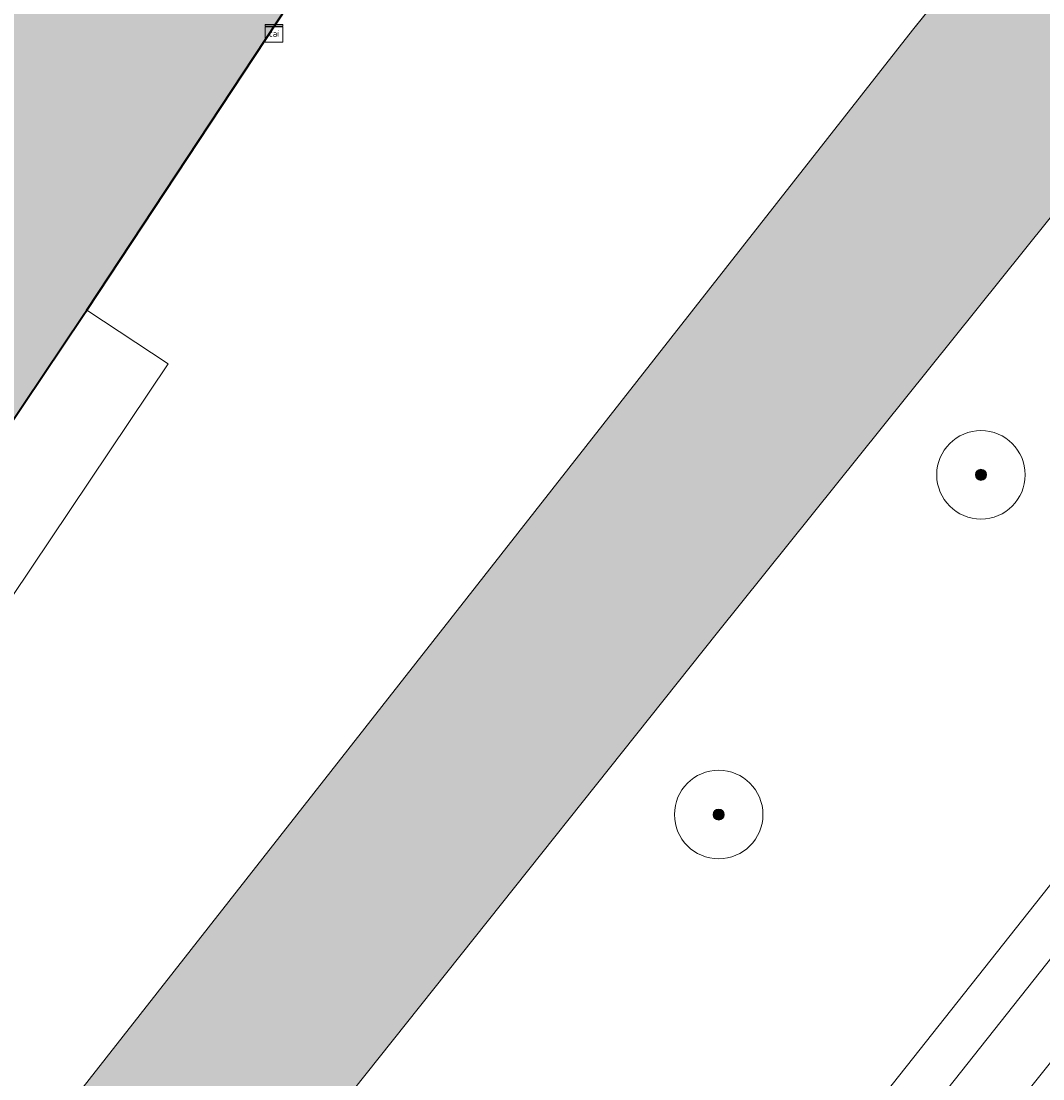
# Model space of a CAD drawing. Header units: metres. Extents: x 125349 to 128236, y 501602 to 503797.
# Tile 400 of 656: x 127126 to 127149, y 502258 to 502281. Entities that reach past the tile are written whole.
import ezdxf
from ezdxf.enums import TextEntityAlignment as Align

# ---------------------------------------------------------------- set-up
doc = ezdxf.new("R2010")
doc.units = ezdxf.units.M
doc.layers.get('0').update_dxf_attribs({"linetype": 'CONTINUOUS'})
for name, color, linetype, lineweight in [('B-WE-GK-BESCHOEIING-G', 130, 'GK-BESCHOEIING-SO', 18), ('B-WE-GR-BEPLANTING_CULTUUR_HEESTERS-GV', 90, 'CONTINUOUS', 18), ('B-WE-GR-BOOM-S-500', 90, 'CONTINUOUS', 18), ('B-WE-GR-GROENVOORZIENING-GV', 80, 'CONTINUOUS', 18), ('B-WE-IE-MEUBILAIR-S', 7, 'CONTINUOUS', 18), ('B-WE-OG-BEBOUWING-GV', 7, 'CONTINUOUS', 35), ('B-WE-OG-TERREIN_BEGROEID-GV', 7, 'CONTINUOUS', 18), ('B-WE-OG-WATER-GV', 130, 'CONTINUOUS', 18), ('B-WE-OG-WEG-GV', 7, 'CONTINUOUS', 18), ('B-WE-VH-GESLOTENVERHARDING_ASFALT-GV', 10, 'CONTINUOUS', 18), ('B-WE-VW-MARKERING_PICTOGRAM-G', 7, 'CONTINUOUS', 18)]:
    doc.layers.add(name, color=color, linetype=linetype, lineweight=lineweight)
doc.layers.add('B-WE-OG-BEBOUWING-V', color=7, linetype='CONTINUOUS', lineweight=18, true_color=0xcc646e)
doc.layers.add('B-WE-OG-WATER-V', color=7, linetype='CONTINUOUS', lineweight=18, true_color=0xbee8ff)
doc.styles.add('NLCS-ISO', font='NLCS-ISO.ttf')
doc.linetypes.add('GK-BESCHOEIING-SO', pattern='A,18,-3,[1,NLCS.SHX,S=0.6,R=0,X=0,Y=0],-3', length=24)

# ---------------------------------------------------------------- blocks, each defined once
blk = doc.blocks.new('SIE-MEUBILAIR_KAST_CAI-SO')
for points in [[(-1, 1), (1, 1), (1, 0.84), (-1, 0.84)], [(-1, 0.76), (1, 0.76), (1, -1), (-1, -1)]]:
    blk.add_lwpolyline(points, close=True)
at = {"style": 'NLCS-ISO'}
blk.add_text('cai', height=0.75, dxfattribs=at).set_placement((0, 0), align=Align.MIDDLE_CENTER)
blk = doc.blocks.new('SGR-BOOM_01-SO')
at = {"linetype": 'ByBlock', "lineweight": 18}
h = blk.add_hatch(color=0, dxfattribs=at)
h.dxf.hatch_style = 1
edge = h.paths.add_edge_path()
edge.add_arc((0, 0), 0.25, 0, 360)
at = {"color": 0, "linetype": 'ByBlock', "lineweight": 18}
for radius in [2, 0.25]:
    blk.add_circle((0, 0), radius, dxfattribs=at)

msp = doc.modelspace()

# ---------------------------------------------------------------- hatches: boundary and pattern name
at = {"layer": 'B-WE-OG-BEBOUWING-V'}
msp.add_hatch(color=256, dxfattribs=at).paths.add_polyline_path([(127151.862, 502311.623), (127154.669, 502316.185), (127144.366, 502323.094), (127144.122, 502322.728), (127142.873, 502323.556), (127140.689, 502320.444), (127142.027, 502319.583), (127095.665, 502250), (127085.935, 502235.336), (127084.664, 502236.223), (127082.614, 502233.022), (127083.874, 502232.167), (127083.608, 502231.816), (127093.364, 502225.302), (127093.97, 502224.897), (127100.044, 502234.068), (127101.148, 502235.735), (127110.597, 502250), (127127.248, 502274.833), (127127.331, 502274.958), (127135.919, 502287.981), (127136.973, 502289.579)])
at = {"layer": 'B-WE-OG-WATER-V'}
h = msp.add_hatch(color=256, dxfattribs=at)
edge = h.paths.add_edge_path()
edge.add_line((127146.932, 502282.446), (127145.997, 502281.283))
edge.add_line((127145.997, 502281.283), (127125.073, 502254.623))
edge.add_line((127125.073, 502254.623), (127121.315, 502250))
edge.add_line((127121.315, 502250), (127105.7, 502230.321))
edge.add_line((127105.7, 502230.321), (127092.161, 502213.258))
edge.add_line((127092.161, 502213.258), (127073.659, 502190.454))
edge.add_line((127073.659, 502190.454), (127048.805, 502159.686))
edge.add_line((127048.805, 502159.686), (127016.739, 502119.704))
edge.add_line((127016.739, 502119.704), (127011.991, 502113.788))
edge.add_line((127011.991, 502113.788), (127006.339, 502106.746))
edge.add_line((127006.339, 502106.746), (127001.514, 502100.734))
edge.add_line((127001.514, 502100.734), (127000, 502098.829))
edge.add_line((127000, 502098.829), (126995.757, 502093.501))
edge.add_arc((126994.338, 502094.368), 1.663, 307.9347, 328.5908, ccw=False)
edge.add_arc((126994.266, 502094.47), 1.787, 290.8977, 307.7223, ccw=False)
edge.add_line((126994.904, 502092.8), (126992.703, 502091.951))
edge.add_line((126992.703, 502091.951), (126993.101, 502090.199))
edge.add_line((126993.101, 502090.199), (126990.848, 502087.398))
edge.add_line((126990.848, 502087.398), (126989.296, 502085.403))
edge.add_arc((126991.447, 502083.282), 3.021, 135.4056, 155.9768)
edge.add_arc((126991.247, 502083.511), 2.747, 158.6408, 165.4838)
edge.add_arc((126991.098, 502083.565), 2.59, 165.8042, 203.7908)
edge.add_arc((126991.084, 502083.558), 2.574, 203.7674, 237.2676)
edge.add_arc((126991.118, 502084.558), 3.473, 245.7558, 267.9205)
edge.add_arc((126991.046, 502083.986), 2.898, 268.9368, 294.3357)
edge.add_arc((126990.526, 502084.506), 3.595, 298.4651, 315.5747)
edge.add_line((126993.094, 502081.989), (126996.543, 502086.319))
edge.add_line((126996.543, 502086.319), (127000, 502090.659))
edge.add_line((127000, 502090.659), (127002.168, 502093.374))
edge.add_line((127002.168, 502093.374), (127018.05, 502113.191))
edge.add_line((127018.05, 502113.191), (127031.108, 502129.472))
edge.add_line((127031.108, 502129.472), (127061.611, 502167.612))
edge.add_line((127061.611, 502167.612), (127076.18, 502185.636))
edge.add_line((127076.18, 502185.636), (127097.104, 502211.626))
edge.add_line((127097.104, 502211.626), (127127.528, 502250))
edge.add_line((127127.528, 502250), (127141.585, 502267.668))
edge.add_line((127141.585, 502267.668), (127174.668, 502308.914))
edge.add_line((127174.668, 502308.914), (127184.906, 502321.879))
edge.add_line((127184.906, 502321.879), (127188.636, 502326.611))
edge.add_line((127188.636, 502326.611), (127189.054, 502327.119))
edge.add_line((127189.054, 502327.119), (127190.095, 502328.384))
edge.add_line((127190.095, 502328.384), (127190.593, 502328.989))
edge.add_line((127190.593, 502328.989), (127194.521, 502333.834))
edge.add_line((127194.521, 502333.834), (127200.996, 502341.901))
edge.add_line((127200.996, 502341.901), (127210.601, 502354.098))
edge.add_line((127210.601, 502354.098), (127221.457, 502367.694))
edge.add_line((127221.457, 502367.694), (127227.76, 502375.492))
edge.add_line((127227.76, 502375.492), (127239.316, 502389.987))
edge.add_line((127239.316, 502389.987), (127250.522, 502404.183))
edge.add_line((127250.522, 502404.183), (127250.931, 502404.69))
edge.add_line((127250.931, 502404.69), (127252.814, 502407.025))
edge.add_line((127252.814, 502407.025), (127253.223, 502407.532))
edge.add_line((127253.223, 502407.532), (127261.528, 502418.029))
edge.add_line((127261.528, 502418.029), (127262.16, 502418.83))
edge.add_line((127262.16, 502418.83), (127280.756, 502442.371))
edge.add_line((127280.756, 502442.371), (127281.388, 502443.172))
edge.add_line((127281.388, 502443.172), (127288.742, 502452.27))
edge.add_line((127288.742, 502452.27), (127292.844, 502457.368))
edge.add_line((127292.844, 502457.368), (127301.099, 502467.765))
edge.add_line((127301.099, 502467.765), (127310.554, 502479.662))
edge.add_line((127310.554, 502479.662), (127316.457, 502487.01))
edge.add_line((127316.457, 502487.01), (127326.723, 502500))
edge.add_line((127326.723, 502500), (127333.71, 502508.963))
edge.add_line((127333.71, 502508.963), (127335.017, 502510.607))
edge.add_line((127335.017, 502510.607), (127336.627, 502512.7))
edge.add_line((127336.627, 502512.7), (127337.733, 502514.095))
edge.add_line((127337.733, 502514.095), (127339.041, 502516.04))
edge.add_line((127339.041, 502516.04), (127342.413, 502521.025))
edge.add_line((127342.413, 502521.025), (127343.922, 502523.169))
edge.add_line((127343.922, 502523.169), (127345.282, 502525.313))
edge.add_line((127345.282, 502525.313), (127347.094, 502528.256))
edge.add_line((127347.094, 502528.256), (127349.97, 502532.701))
edge.add_line((127349.97, 502532.701), (127348.925, 502534.188))
edge.add_line((127348.925, 502534.188), (127347.874, 502534.784))
edge.add_line((127347.874, 502534.784), (127345.706, 502535.075))
edge.add_line((127345.706, 502535.075), (127344.77, 502533.818))
edge.add_line((127344.77, 502533.818), (127343.611, 502531.773))
edge.add_line((127343.611, 502531.773), (127342.1, 502529.279))
edge.add_line((127342.1, 502529.279), (127339.935, 502525.888))
edge.add_line((127339.935, 502525.888), (127339.482, 502525.14))
edge.add_line((127339.482, 502525.14), (127334.298, 502517.512))
edge.add_line((127334.298, 502517.512), (127333.645, 502516.715))
edge.add_line((127333.645, 502516.715), (127330.276, 502512.38))
edge.add_line((127330.276, 502512.38), (127324.635, 502505.193))
edge.add_line((127324.635, 502505.193), (127320.559, 502500))
edge.add_line((127320.559, 502500), (127316.56, 502494.911))
edge.add_line((127316.56, 502494.911), (127303.003, 502478.016))
edge.add_line((127303.003, 502478.016), (127288.996, 502460.371))
edge.add_line((127288.996, 502460.371), (127283.864, 502454.114))
edge.add_line((127283.864, 502454.114), (127280.592, 502450.124))
edge.add_line((127280.592, 502450.124), (127273.338, 502440.977))
edge.add_line((127273.338, 502440.977), (127272.406, 502439.824))
edge.add_line((127272.406, 502439.824), (127267.412, 502433.643))
edge.add_line((127267.412, 502433.643), (127265.784, 502431.629))
edge.add_line((127265.784, 502431.629), (127264.526, 502430.033))
edge.add_line((127264.526, 502430.033), (127263.689, 502428.97))
edge.add_line((127263.689, 502428.97), (127258.337, 502422.178))
edge.add_line((127258.337, 502422.178), (127257.079, 502420.582))
edge.add_line((127257.079, 502420.582), (127256.73, 502420.141))
edge.add_line((127256.73, 502420.141), (127247.423, 502408.377))
edge.add_line((127247.423, 502408.377), (127247.074, 502407.936))
edge.add_line((127247.074, 502407.936), (127233.567, 502391.041))
edge.add_line((127233.567, 502391.041), (127220.66, 502374.896))
edge.add_line((127220.66, 502374.896), (127210.055, 502361.549))
edge.add_line((127210.055, 502361.549), (127195.947, 502343.954))
edge.add_line((127195.947, 502343.954), (127192.549, 502339.583))
edge.add_line((127192.549, 502339.583), (127188.794, 502334.752))
edge.add_line((127188.794, 502334.752), (127187.242, 502332.86))
edge.add_line((127187.242, 502332.86), (127186.557, 502331.941))
edge.add_line((127186.557, 502331.941), (127186.756, 502331.78))
edge.add_line((127186.756, 502331.78), (127186.503, 502331.467))
edge.add_line((127186.503, 502331.467), (127186.448, 502331.398))
edge.add_line((127186.448, 502331.398), (127186.353, 502331.281))
edge.add_line((127186.353, 502331.281), (127186.067, 502330.928))
edge.add_line((127186.067, 502330.928), (127185.323, 502330.007))
edge.add_line((127185.323, 502330.007), (127185.112, 502329.746))
edge.add_line((127185.112, 502329.746), (127184.871, 502329.447))
edge.add_line((127184.871, 502329.447), (127184.543, 502329.336))
edge.add_line((127184.543, 502329.336), (127182.177, 502326.417))
edge.add_line((127182.177, 502326.417), (127166.026, 502306.191))
edge.add_line((127166.026, 502306.191), (127162.786, 502302.162))
edge.add_line((127162.786, 502302.162), (127146.932, 502282.446))

# ---------------------------------------------------------------- linework, layer by layer
at = {"layer": 'B-WE-GK-BESCHOEIING-G', "flags": 128}
for points in [[(127184.543, 502329.336), (127182.177, 502326.417), (127166.026, 502306.191), (127145.997, 502281.283), (127125.073, 502254.623), (127121.315, 502250), (127092.161, 502213.258), (127073.659, 502190.454), (127048.805, 502159.686), (127016.739, 502119.704), (127001.514, 502100.734), (127000, 502098.829), (126995.757, 502093.501)], [(126993.094, 502081.989), (127000, 502090.659), (127002.168, 502093.374), (127018.05, 502113.191), (127031.108, 502129.472), (127061.611, 502167.612), (127076.18, 502185.636), (127097.104, 502211.626), (127127.528, 502250), (127141.585, 502267.668), (127174.668, 502308.914), (127184.906, 502321.879), (127188.636, 502326.611)]]:
    msp.add_lwpolyline(points, dxfattribs=at)
at = {"layer": 'B-WE-GR-BEPLANTING_CULTUUR_HEESTERS-GV', "flags": 128}
msp.add_lwpolyline([(127127.331, 502274.958), (127127.248, 502274.833), (127110.597, 502250), (127101.148, 502235.735), (127102.99, 502234.516), (127113.246, 502250), (127129.166, 502273.742)], close=True, dxfattribs=at)
at = {"layer": 'B-WE-GR-GROENVOORZIENING-GV', "flags": 128}
for points in [[(127189.054, 502327.119), (127188.636, 502326.611), (127184.906, 502321.879), (127174.668, 502308.914), (127141.585, 502267.668), (127127.528, 502250), (127097.104, 502211.626), (127076.18, 502185.636), (127061.611, 502167.612), (127031.108, 502129.472), (127018.05, 502113.191), (127002.168, 502093.374), (127000, 502090.659), (126996.543, 502086.319), (126993.094, 502081.989)], [(127011.229, 502089.413), (127032.254, 502115.951), (127072.842, 502166.491), (127097.949, 502197.758), (127128.704, 502236.197), (127136.21, 502245.55), (127140.145, 502250.644), (127161.79, 502277.976), (127169.665, 502287.752), (127189.096, 502311.858), (127193.827, 502317.54), (127190.932, 502318.928), (127160.944, 502281.568), (127157.076, 502283.958), (127190.309, 502326.147), (127189.054, 502327.119)]]:
    msp.add_lwpolyline(points, dxfattribs=at)
at = {"layer": 'B-WE-OG-BEBOUWING-GV', "flags": 128}
msp.add_lwpolyline([(127151.862, 502311.623), (127154.669, 502316.185), (127144.366, 502323.094), (127144.122, 502322.728), (127142.873, 502323.556), (127140.689, 502320.444), (127142.027, 502319.583), (127095.665, 502250), (127085.935, 502235.336), (127084.664, 502236.223), (127082.614, 502233.022), (127083.874, 502232.167), (127083.608, 502231.816), (127093.364, 502225.302), (127093.97, 502224.897), (127100.044, 502234.068), (127101.148, 502235.735), (127110.597, 502250), (127127.248, 502274.833), (127127.331, 502274.958), (127135.919, 502287.981), (127136.973, 502289.579)], close=True, dxfattribs=at)
at = {"layer": 'B-WE-OG-TERREIN_BEGROEID-GV', "flags": 128}
msp.add_lwpolyline([(127125.073, 502254.623), (127145.997, 502281.283), (127146.932, 502282.446), (127142.585, 502285.613), (127139.53, 502287.819), (127138.434, 502286.315), (127135.919, 502287.981), (127127.331, 502274.958), (127129.166, 502273.742), (127113.246, 502250)], dxfattribs=at)
at = {"layer": 'B-WE-OG-WATER-GV', "flags": 128}
for points in [[(127002.168, 502093.374), (127018.05, 502113.191), (127031.108, 502129.472), (127061.611, 502167.612), (127076.18, 502185.636), (127097.104, 502211.626), (127127.528, 502250), (127141.585, 502267.668), (127174.668, 502308.914), (127184.906, 502321.879), (127188.636, 502326.611), (127189.054, 502327.119), (127190.095, 502328.384), (127190.593, 502328.989), (127194.521, 502333.834), (127200.996, 502341.901), (127210.601, 502354.098), (127221.457, 502367.694), (127227.76, 502375.492), (127239.316, 502389.987)], [(127146.932, 502282.446), (127145.997, 502281.283), (127125.073, 502254.623), (127121.315, 502250), (127105.7, 502230.321), (127092.161, 502213.258), (127073.659, 502190.454), (127048.805, 502159.686), (127016.739, 502119.704), (127011.991, 502113.788), (127006.339, 502106.746), (127001.514, 502100.734), (127000, 502098.829)]]:
    msp.add_lwpolyline(points, dxfattribs=at)
at = {"layer": 'B-WE-OG-WEG-GV', "flags": 128}
msp.add_lwpolyline([(127012.045, 502088.76), (127033.071, 502115.3), (127073.656, 502165.837), (127098.764, 502197.105), (127129.519, 502235.544), (127137.031, 502244.904), (127140.968, 502250), (127162.606, 502277.324), (127170.478, 502287.097), (127189.909, 502311.203), (127194.684, 502317.129), (127197.462, 502320.576), (127196.806, 502321.117), (127193.827, 502317.54), (127189.096, 502311.858), (127169.665, 502287.752), (127161.79, 502277.976), (127140.145, 502250.644), (127136.21, 502245.55), (127128.704, 502236.197), (127097.949, 502197.758), (127072.842, 502166.491), (127032.254, 502115.951), (127011.229, 502089.413)], dxfattribs=at)
at = {"layer": 'B-WE-VH-GESLOTENVERHARDING_ASFALT-GV', "flags": 128}
msp.add_lwpolyline([(127242.01, 502376.734), (127232.404, 502364.537), (127221.199, 502350.491), (127209.843, 502336.445), (127199.899, 502323.69), (127198.524, 502321.926), (127197.462, 502320.576), (127194.684, 502317.129), (127189.909, 502311.203), (127170.478, 502287.097), (127162.606, 502277.324), (127140.968, 502250), (127137.031, 502244.904), (127129.519, 502235.544), (127098.764, 502197.105), (127073.656, 502165.837), (127033.071, 502115.3), (127012.045, 502088.76)], dxfattribs=at)
at = {"layer": 'B-WE-VW-MARKERING_PICTOGRAM-G', "flags": 128}
msp.add_lwpolyline([(127505.655, 502810.251), (127491.223, 502783.709), (127475.442, 502754.396), (127451.278, 502709.041), (127429.812, 502669.024), (127402.206, 502617.036), (127390.392, 502590.165), (127375.862, 502556.748), (127369.543, 502543.205), (127362.867, 502531.411), (127355.977, 502519.612), (127351.291, 502512.692), (127343.089, 502501.447), (127336.014, 502492.949), (127313.372, 502464.469), (127267.617, 502406.911), (127227.374, 502356.111), (127201.993, 502324.489), (127177.464, 502293.579), (127143.157, 502250.463), (127104.566, 502202.164), (127066.833, 502155.172), (127019.634, 502096.389)], dxfattribs=at)

# ---------------------------------------------------------------- block references
at = {"layer": 'B-WE-GR-BOOM-S-500', "xscale": 0.5, "yscale": 0.5, "zscale": 0.5}
for p in [(127147.543, 502271.233), (127141.614, 502263.552)]:
    msp.add_blockref('SGR-BOOM_01-SO', p, dxfattribs=at)
at = {"layer": 'B-WE-IE-MEUBILAIR-S', "xscale": 0.2, "yscale": 0.2, "zscale": 0.2}
msp.add_blockref('SIE-MEUBILAIR_KAST_CAI-SO', (127131.563, 502281.212), dxfattribs=at)

doc.saveas('drawing.dxf')
